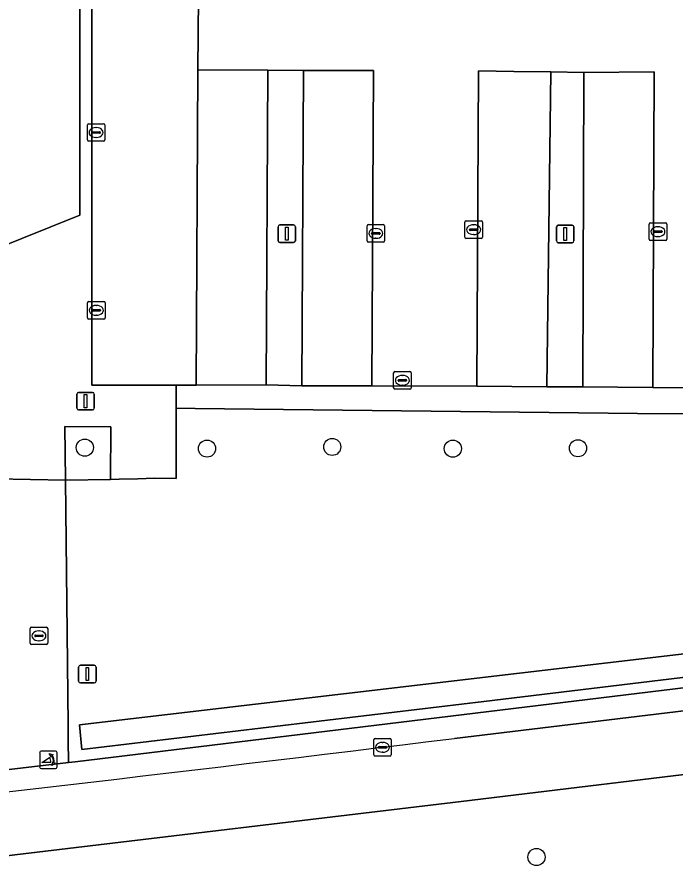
# Model space of a CAD drawing. Extents: x 161477 to 163040, y 383680 to 384871.
# Drawn here: x 161822.61 to 161860.15, y 384036.66 to 384085.06 of the extents above; entities that cross this region are included whole.
import ezdxf

# ---------------------------------------------------------------- set-up
doc = ezdxf.new("R2010")
doc.units = 0
for name, color, linetype in [('IMGEO_Berm_groen', 7, 'Continuous'), ('IMGEO_Boom', 7, 'Continuous'), ('IMGEO_Fietspad_gesloten', 7, 'Continuous'), ('IMGEO_Fietspad_open', 7, 'Continuous'), ('IMGEO_Groenvoorziening', 7, 'Continuous'), ('IMGEO_Haag', 7, 'Continuous'), ('IMGEO_Kolk', 7, 'Continuous'), ('IMGEO_Lichtmast', 7, 'Continuous'), ('IMGEO_Parkeervlak_open', 7, 'Continuous'), ('IMGEO_Poller', 7, 'Continuous'), ('IMGEO_Rijbaan_lokaal_open', 7, 'Continuous'), ('IMGEO_Rioolput', 7, 'Continuous'), ('IMGEO_Voetpad_open', 7, 'Continuous')]:
    doc.layers.add(name, color=color, linetype=linetype)

msp = doc.modelspace()

# ---------------------------------------------------------------- linework, layer by layer
at = {"layer": 'IMGEO_Berm_groen'}
msp.add_lwpolyline([(162179.927, 384080.597), (162164.799, 384078.716), (162037.295, 384063.34), (162003.42, 384059.174), (162000, 384058.753), (161967.373, 384054.741), (161896.962, 384046.212), (161847.953, 384040.275), (161822.49, 384037.235), (161793.606, 384033.742), (161792.05, 384033.368), (161791.016, 384033.255), (161789.879, 384033.126), (161782.08, 384032.349)], dxfattribs=at)
at = {"layer": 'IMGEO_Boom'}
for centre in [(161826.476, 384060.48), (161833.45, 384060.427), (161840.597, 384060.521), (161847.475, 384060.422), (161854.616, 384060.446), (161852.248, 384037.112)]:
    msp.add_circle(centre, 0.489, dxfattribs=at)
at = {"layer": 'IMGEO_Fietspad_gesloten'}
for points in [[(161847.953, 384040.275), (161896.962, 384046.212), (161896.476, 384049.775), (161890.591, 384049.076), (161847.567, 384043.886)], [(161782.08, 384032.349), (161789.879, 384033.126), (161791.016, 384033.255), (161792.05, 384033.368), (161793.606, 384033.742), (161822.49, 384037.235), (161847.953, 384040.275)]]:
    msp.add_lwpolyline(points, dxfattribs=at)
msp.add_arc((161441.594, 387334.764), 3315.825, 276.207216, 277.032656, dxfattribs=at)
at = {"layer": 'IMGEO_Fietspad_open'}
msp.add_lwpolyline([(161825.37, 384058.621), (161821.363, 384058.691), (161821.425, 384049.426), (161821.477, 384044.17), (161821.49, 384043.641), (161821.499, 384042.541), (161821.498, 384042.037), (161825.55, 384042.509), (161825.534, 384043.792), (161825.523, 384044.663)], close=True, dxfattribs=at)
at = {"layer": 'IMGEO_Groenvoorziening'}
for points in [[(161886.524, 384080.8), (161886.537, 384081.602), (161885.027, 384081.608), (161884.914, 384063.845), (161880.952, 384063.815), (161874.912, 384063.846), (161870.954, 384063.891), (161868.887, 384063.866), (161864.908, 384063.887), (161858.885, 384063.92), (161854.894, 384063.955), (161852.836, 384063.96), (161848.843, 384063.982), (161842.856, 384064), (161838.864, 384064.009), (161836.834, 384064.058), (161832.837, 384064.052), (161831.687, 384064.052), (161831.687, 384062.726), (161832.775, 384062.714), (161858.022, 384062.428), (161886.21, 384062.282)], [(161825.37, 384058.621), (161827.939, 384058.663), (161827.954, 384061.666), (161825.344, 384061.681)], [(161891.78, 384051.119), (161891.774, 384051.718), (161891.768, 384052.371), (161826.166, 384044.649), (161826.315, 384043.257), (161849.248, 384045.991)]]:
    msp.add_lwpolyline(points, close=True, dxfattribs=at)
for points in [[(161886.21, 384062.282), (161858.022, 384062.428), (161832.775, 384062.714), (161831.687, 384062.726), (161831.687, 384058.722), (161830.463, 384058.737), (161829.511, 384058.7), (161828.446, 384058.674), (161827.939, 384058.663), (161825.37, 384058.621), (161825.523, 384044.663), (161825.534, 384043.792), (161825.55, 384042.509), (161825.919, 384042.554), (161891.59, 384050.536)], [(161891.78, 384051.119), (161849.248, 384045.991), (161826.315, 384043.257), (161826.166, 384044.649), (161891.768, 384052.371)]]:
    msp.add_lwpolyline(points, dxfattribs=at)
at = {"layer": 'IMGEO_Haag'}
msp.add_lwpolyline([(161891.78, 384051.119), (161891.774, 384051.718), (161891.768, 384052.371), (161826.166, 384044.649), (161826.315, 384043.257), (161849.248, 384045.991)], close=True, dxfattribs=at)
at = {"layer": 'IMGEO_Kolk'}
for p, q in [((161826.622, 384078.045), (161826.622, 384078.897)), ((161826.697, 384078.971), (161827.549, 384078.971)), ((161826.924, 384078.514), (161827.322, 384078.514)), ((161827.11, 384078.751), (161827.135, 384078.751)), ((161827.623, 384078.897), (161827.623, 384078.045)), ((161826.881, 384078.465), (161826.881, 384078.477)), ((161827.319, 384078.428), (161826.921, 384078.428)), ((161827.133, 384078.191), (161827.108, 384078.191)), ((161827.365, 384078.477), (161827.365, 384078.465)), ((161827.549, 384077.971), (161826.697, 384077.971)), ((161842.656, 384073.208), (161843.508, 384073.208)), ((161848.165, 384072.499), (161848.165, 384073.351)), ((161848.24, 384073.425), (161849.092, 384073.425)), ((161848.653, 384073.205), (161848.678, 384073.205)), ((161849.166, 384073.351), (161849.166, 384072.499)), ((161858.68, 384072.382), (161858.68, 384073.234)), ((161858.755, 384073.308), (161859.607, 384073.308)), ((161859.681, 384073.234), (161859.681, 384072.382)), ((161842.581, 384072.282), (161842.581, 384073.134)), ((161842.84, 384072.702), (161842.84, 384072.714)), ((161842.883, 384072.751), (161843.281, 384072.751)), ((161843.069, 384072.988), (161843.094, 384072.988)), ((161843.324, 384072.714), (161843.324, 384072.702)), ((161843.582, 384073.134), (161843.582, 384072.282)), ((161848.424, 384072.919), (161848.424, 384072.931)), ((161848.862, 384072.882), (161848.464, 384072.882)), ((161848.467, 384072.968), (161848.865, 384072.968)), ((161848.908, 384072.931), (161848.908, 384072.919)), ((161858.939, 384072.802), (161858.939, 384072.814)), ((161859.377, 384072.765), (161858.979, 384072.765)), ((161858.982, 384072.851), (161859.38, 384072.851)), ((161859.168, 384073.088), (161859.193, 384073.088)), ((161859.423, 384072.814), (161859.423, 384072.802)), ((161843.508, 384072.208), (161842.656, 384072.208)), ((161843.278, 384072.665), (161842.88, 384072.665)), ((161843.092, 384072.428), (161843.067, 384072.428)), ((161849.092, 384072.425), (161848.24, 384072.425)), ((161848.676, 384072.645), (161848.651, 384072.645)), ((161859.607, 384072.308), (161858.755, 384072.308)), ((161859.191, 384072.528), (161859.166, 384072.528)), ((161826.708, 384068.818), (161827.56, 384068.818)), ((161826.633, 384067.892), (161826.633, 384068.744)), ((161826.892, 384068.312), (161826.892, 384068.324)), ((161826.935, 384068.361), (161827.333, 384068.361)), ((161827.121, 384068.598), (161827.146, 384068.598)), ((161827.376, 384068.324), (161827.376, 384068.312)), ((161827.634, 384068.744), (161827.634, 384067.892)), ((161827.33, 384068.275), (161826.932, 384068.275)), ((161827.144, 384068.038), (161827.119, 384068.038)), ((161827.56, 384067.818), (161826.708, 384067.818)), ((161842.962, 384042.952), (161842.962, 384043.804)), ((161843.037, 384043.878), (161843.889, 384043.878)), ((161843.45, 384043.658), (161843.475, 384043.658)), ((161843.963, 384043.804), (161843.963, 384042.952)), ((161843.221, 384043.372), (161843.221, 384043.384)), ((161843.659, 384043.335), (161843.261, 384043.335)), ((161843.264, 384043.421), (161843.662, 384043.421)), ((161843.705, 384043.384), (161843.705, 384043.372)), ((161843.889, 384042.878), (161843.037, 384042.878)), ((161843.473, 384043.098), (161843.448, 384043.098))]:
    msp.add_line(p, q, dxfattribs=at)
for points in [[(161826.622, 384078.045), (161826.622, 384078.897)], [(161826.697, 384078.971), (161827.549, 384078.971)], [(161827.623, 384078.897), (161827.623, 384078.045)], [(161827.549, 384077.971), (161826.697, 384077.971)], [(161842.656, 384073.208), (161843.508, 384073.208)], [(161848.165, 384072.499), (161848.165, 384073.351)], [(161848.24, 384073.425), (161849.092, 384073.425)], [(161849.166, 384073.351), (161849.166, 384072.499)], [(161858.68, 384072.382), (161858.68, 384073.234)], [(161858.755, 384073.308), (161859.607, 384073.308)], [(161859.681, 384073.234), (161859.681, 384072.382)], [(161842.581, 384072.282), (161842.581, 384073.134)], [(161843.582, 384073.134), (161843.582, 384072.282)], [(161843.508, 384072.208), (161842.656, 384072.208)], [(161849.092, 384072.425), (161848.24, 384072.425)], [(161859.607, 384072.308), (161858.755, 384072.308)], [(161826.708, 384068.818), (161827.56, 384068.818)], [(161826.633, 384067.892), (161826.633, 384068.744)], [(161827.634, 384068.744), (161827.634, 384067.892)], [(161827.56, 384067.818), (161826.708, 384067.818)], [(161842.962, 384042.952), (161842.962, 384043.804)], [(161843.037, 384043.878), (161843.889, 384043.878)], [(161843.963, 384043.804), (161843.963, 384042.952)], [(161843.889, 384042.878), (161843.037, 384042.878)]]:
    msp.add_lwpolyline(points, dxfattribs=at)
for centre, radius, start, end in [((161826.699, 384078.895), 0.0765, 91.552, 178.448), ((161826.699, 384078.895), 0.0765, 91.552, 178.448), ((161826.921, 384078.474), 0.0403, 85.8775, 175.7526), ((161827.326, 384078.476), 0.0386, 1.7309, 96.639), ((161827.547, 384078.895), 0.0765, 1.552, 88.448), ((161827.547, 384078.895), 0.0765, 1.552, 88.448), ((161826.699, 384078.047), 0.0765, 181.552, 268.448), ((161826.699, 384078.047), 0.0765, 181.552, 268.448), ((161826.918, 384078.464), 0.0366, 178.938, 274.7102), ((161827.322, 384078.471), 0.043, 264.8664, 352.4533), ((161827.547, 384078.047), 0.0765, 271.552, 358.448), ((161827.547, 384078.047), 0.0765, 271.552, 358.448), ((161842.658, 384073.132), 0.0765, 91.552, 178.448), ((161842.658, 384073.132), 0.0765, 91.552, 178.448), ((161843.506, 384073.132), 0.0765, 1.552, 88.448), ((161843.506, 384073.132), 0.0765, 1.552, 88.448), ((161848.242, 384073.349), 0.0765, 91.552, 178.448), ((161848.242, 384073.349), 0.0765, 91.552, 178.448), ((161849.09, 384073.349), 0.0765, 1.552, 88.448), ((161849.09, 384073.349), 0.0765, 1.552, 88.448), ((161858.757, 384073.232), 0.0765, 91.552, 178.448), ((161858.757, 384073.232), 0.0765, 91.552, 178.448), ((161859.605, 384073.232), 0.0765, 1.552, 88.448), ((161859.605, 384073.232), 0.0765, 1.552, 88.448), ((161842.88, 384072.711), 0.0403, 85.8775, 175.7526), ((161842.877, 384072.701), 0.0366, 178.938, 274.7102), ((161843.281, 384072.708), 0.043, 264.8664, 352.4533), ((161843.285, 384072.713), 0.0386, 1.7309, 96.639), ((161848.464, 384072.928), 0.0403, 85.8775, 175.7526), ((161848.461, 384072.918), 0.0366, 178.938, 274.7102), ((161848.865, 384072.925), 0.043, 264.8664, 352.4533), ((161848.869, 384072.93), 0.0386, 1.7309, 96.639), ((161858.979, 384072.811), 0.0403, 85.8775, 175.7526), ((161858.976, 384072.801), 0.0366, 178.938, 274.7102), ((161859.38, 384072.808), 0.043, 264.8664, 352.4533), ((161859.384, 384072.813), 0.0386, 1.7309, 96.639), ((161842.658, 384072.284), 0.0765, 181.552, 268.448), ((161842.658, 384072.284), 0.0765, 181.552, 268.448), ((161843.506, 384072.284), 0.0765, 271.552, 358.448), ((161843.506, 384072.284), 0.0765, 271.552, 358.448), ((161848.242, 384072.501), 0.0765, 181.552, 268.448), ((161848.242, 384072.501), 0.0765, 181.552, 268.448), ((161849.09, 384072.501), 0.0765, 271.552, 358.448), ((161849.09, 384072.501), 0.0765, 271.552, 358.448), ((161858.757, 384072.384), 0.0765, 181.552, 268.448), ((161858.757, 384072.384), 0.0765, 181.552, 268.448), ((161859.605, 384072.384), 0.0765, 271.552, 358.448), ((161859.605, 384072.384), 0.0765, 271.552, 358.448), ((161826.71, 384068.742), 0.0765, 91.552, 178.448), ((161826.71, 384068.742), 0.0765, 91.552, 178.448), ((161827.558, 384068.742), 0.0765, 1.552, 88.448), ((161827.558, 384068.742), 0.0765, 1.552, 88.448), ((161826.932, 384068.321), 0.0403, 85.8775, 175.7526), ((161827.337, 384068.323), 0.0386, 1.7309, 96.639), ((161826.71, 384067.894), 0.0765, 181.552, 268.448), ((161826.71, 384067.894), 0.0765, 181.552, 268.448), ((161826.929, 384068.311), 0.0366, 178.938, 274.7102), ((161827.333, 384068.318), 0.043, 264.8664, 352.4533), ((161827.558, 384067.894), 0.0765, 271.552, 358.448), ((161827.558, 384067.894), 0.0765, 271.552, 358.448), ((161843.039, 384043.802), 0.0765, 91.552, 178.448), ((161843.039, 384043.802), 0.0765, 91.552, 178.448), ((161843.887, 384043.802), 0.0765, 1.552, 88.448), ((161843.887, 384043.802), 0.0765, 1.552, 88.448), ((161843.261, 384043.381), 0.0403, 85.8775, 175.7526), ((161843.258, 384043.371), 0.0366, 178.938, 274.7102), ((161843.662, 384043.378), 0.043, 264.8664, 352.4533), ((161843.666, 384043.383), 0.0386, 1.7309, 96.639), ((161843.039, 384042.954), 0.0765, 181.552, 268.448), ((161843.039, 384042.954), 0.0765, 181.552, 268.448), ((161843.887, 384042.954), 0.0765, 271.552, 358.448), ((161843.887, 384042.954), 0.0765, 271.552, 358.448)]:
    msp.add_arc(centre, radius, start, end, dxfattribs=at)
for centre, major_axis, ratio, start_param, end_param in [((161827.109, 384078.471), (-0.387, 0.002), 0.722429, 4.712389, 7.853982), ((161827.134, 384078.471), (-0.39, 0.002), 0.717154, 1.570796, 4.712389), ((161848.652, 384072.925), (-0.387, 0.002), 0.722429, 4.712389, 7.853982), ((161848.677, 384072.925), (-0.39, 0.002), 0.717154, 1.570796, 4.712389), ((161843.068, 384072.708), (-0.387, 0.002), 0.722429, 4.712389, 7.853982), ((161843.093, 384072.708), (-0.39, 0.002), 0.717154, 1.570796, 4.712389), ((161859.167, 384072.808), (-0.387, 0.002), 0.722429, 4.712389, 7.853982), ((161859.192, 384072.808), (-0.39, 0.002), 0.717154, 1.570796, 4.712389), ((161827.12, 384068.318), (-0.387, 0.002), 0.722429, 4.712389, 7.853982), ((161827.145, 384068.318), (-0.39, 0.002), 0.717154, 1.570796, 4.712389), ((161843.449, 384043.378), (-0.387, 0.002), 0.722429, 4.712389, 7.853982), ((161843.474, 384043.378), (-0.39, 0.002), 0.717154, 1.570796, 4.712389)]:
    msp.add_ellipse(centre, major_axis=major_axis, ratio=ratio, start_param=start_param, end_param=end_param, dxfattribs=at)
at = {"layer": 'IMGEO_Lichtmast'}
for p, q in [((161837.604, 384073.193), (161838.394, 384073.193)), ((161838.394, 384073.193), (161837.604, 384073.193)), ((161853.492, 384073.177), (161854.282, 384073.177)), ((161854.282, 384073.177), (161853.492, 384073.177)), ((161837.504, 384072.293), (161837.504, 384073.093)), ((161837.504, 384073.093), (161837.504, 384072.293)), ((161838.494, 384073.093), (161838.494, 384072.293)), ((161838.494, 384072.293), (161838.494, 384073.093)), ((161853.392, 384072.277), (161853.392, 384073.077)), ((161853.392, 384073.077), (161853.392, 384072.277)), ((161854.382, 384073.077), (161854.382, 384072.277)), ((161854.382, 384072.277), (161854.382, 384073.077)), ((161838.394, 384072.193), (161837.604, 384072.193)), ((161837.604, 384072.193), (161838.394, 384072.193)), ((161854.282, 384072.177), (161853.492, 384072.177)), ((161853.492, 384072.177), (161854.282, 384072.177)), ((161826.027, 384062.736), (161826.027, 384063.536)), ((161826.027, 384063.536), (161826.027, 384062.736)), ((161826.127, 384063.636), (161826.917, 384063.636)), ((161826.917, 384063.636), (161826.127, 384063.636)), ((161827.017, 384063.536), (161827.017, 384062.736)), ((161827.017, 384062.736), (161827.017, 384063.536)), ((161826.917, 384062.636), (161826.127, 384062.636)), ((161826.127, 384062.636), (161826.917, 384062.636)), ((161826.227, 384048.055), (161827.017, 384048.055)), ((161827.017, 384048.055), (161826.227, 384048.055)), ((161826.127, 384047.155), (161826.127, 384047.955)), ((161826.127, 384047.955), (161826.127, 384047.155)), ((161827.117, 384047.955), (161827.117, 384047.155)), ((161827.117, 384047.155), (161827.117, 384047.955)), ((161827.017, 384047.055), (161826.227, 384047.055)), ((161826.227, 384047.055), (161827.017, 384047.055))]:
    msp.add_line(p, q, dxfattribs=at)
for points in [[(161837.924, 384073.068), (161838.074, 384073.068), (161838.074, 384072.318), (161837.924, 384072.318), (161837.924, 384073.068)], [(161853.812, 384073.052), (161853.962, 384073.052), (161853.962, 384072.302), (161853.812, 384072.302), (161853.812, 384073.052)], [(161826.447, 384063.511), (161826.597, 384063.511), (161826.597, 384062.761), (161826.447, 384062.761), (161826.447, 384063.511)], [(161826.547, 384047.93), (161826.697, 384047.93), (161826.697, 384047.18), (161826.547, 384047.18), (161826.547, 384047.93)]]:
    msp.add_lwpolyline(points, dxfattribs=at)
for centre, start, end in [((161837.604, 384073.093), 90, 180), ((161837.604, 384073.093), 90, 180), ((161838.394, 384073.093), 0, 90), ((161838.394, 384073.093), 360, 90), ((161853.492, 384073.077), 90, 180), ((161853.492, 384073.077), 90, 180), ((161854.282, 384073.077), 0, 90), ((161854.282, 384073.077), 360, 90), ((161837.604, 384072.293), 180, 270), ((161837.604, 384072.293), 180, 270), ((161838.394, 384072.293), 270, 0), ((161838.394, 384072.293), 270, 0), ((161853.492, 384072.277), 180, 270), ((161853.492, 384072.277), 180, 270), ((161854.282, 384072.277), 270, 0), ((161854.282, 384072.277), 270, 0), ((161826.127, 384063.536), 90, 180), ((161826.127, 384063.536), 90, 180), ((161826.917, 384063.536), 0, 90), ((161826.917, 384063.536), 360, 90), ((161826.127, 384062.736), 180, 270), ((161826.127, 384062.736), 180, 270), ((161826.917, 384062.736), 270, 0), ((161826.917, 384062.736), 270, 0), ((161826.227, 384047.955), 90, 180), ((161826.227, 384047.955), 90, 180), ((161827.017, 384047.955), 0, 90), ((161827.017, 384047.955), 360, 90), ((161826.227, 384047.155), 180, 270), ((161826.227, 384047.155), 180, 270), ((161827.017, 384047.155), 270, 0), ((161827.017, 384047.155), 270, 0)]:
    msp.add_arc(centre, 0.1, start, end, dxfattribs=at)
at = {"layer": 'IMGEO_Parkeervlak_open'}
for points in [[(161826.235, 384128.735), (161821.309, 384128.67), (161821.203, 384071.75), (161826.188, 384073.756)], [(161836.927, 384082.027), (161832.928, 384082.052), (161832.837, 384064.052), (161836.834, 384064.058)], [(161838.959, 384081.999), (161836.927, 384082.027), (161836.834, 384064.058), (161838.864, 384064.009)], [(161838.959, 384081.999), (161838.864, 384064.009), (161842.856, 384064), (161842.95, 384082.006)], [(161853.066, 384081.931), (161850.966, 384081.958), (161848.937, 384081.984), (161848.843, 384063.982), (161852.836, 384063.96)], [(161854.948, 384081.886), (161853.066, 384081.931), (161852.836, 384063.96), (161854.894, 384063.955)], [(161854.948, 384081.886), (161854.894, 384063.955), (161858.885, 384063.92), (161858.959, 384081.934)]]:
    msp.add_lwpolyline(points, close=True, dxfattribs=at)
at = {"layer": 'IMGEO_Poller'}
for p, q in [((161824.804, 384043.16), (161823.996, 384043.16)), ((161824.804, 384043.16), (161823.996, 384043.16)), ((161823.902, 384043.065), (161823.902, 384042.258)), ((161823.902, 384043.065), (161823.902, 384042.258)), ((161824.898, 384042.258), (161824.898, 384043.065)), ((161824.898, 384042.258), (161824.898, 384043.065)), ((161823.996, 384042.163), (161824.804, 384042.163)), ((161823.996, 384042.163), (161824.804, 384042.163))]:
    msp.add_line(p, q, dxfattribs=at)
for points in [[(161824.537, 384042.516), (161824.024, 384042.516), (161824.454, 384042.791)], [(161824.581, 384042.889), (161824.569, 384042.816), (161824.444, 384043.021)], [(161824.444, 384043.021), (161824.675, 384042.955), (161824.604, 384042.923)], [(161824.597, 384042.344), (161824.663, 384042.575), (161824.693, 384042.507)], [(161824.729, 384042.48), (161824.801, 384042.469), (161824.597, 384042.344)]]:
    msp.add_lwpolyline(points, dxfattribs=at)
for centre, radius, start, end in [((161823.996, 384043.065), 0.0946, 90, 180), ((161823.996, 384043.065), 0.0946, 90, 180), ((161824.804, 384043.065), 0.0946, 0, 90), ((161824.804, 384043.065), 0.0946, 0, 90), ((161824.209, 384042.566), 0.332, 351.3247, 42.4854), ((161824.223, 384042.576), 0.476, 351.7527, 41.1691), ((161824.223, 384042.576), 0.516, 349.3569, 42.2912), ((161823.996, 384042.258), 0.0946, 180, 270), ((161823.996, 384042.258), 0.0946, 180, 270), ((161824.804, 384042.258), 0.0946, 270, 0), ((161824.804, 384042.258), 0.0946, 270, 0)]:
    msp.add_arc(centre, radius, start, end, dxfattribs=at)
at = {"layer": 'IMGEO_Rijbaan_lokaal_open'}
for points in [[(161826.859, 384119.232), (161826.869, 384084.449), (161826.876, 384064.05), (161831.674, 384064.052), (161831.687, 384064.052), (161832.837, 384064.052), (161832.928, 384082.052), (161832.962, 384086.216)], [(161832.962, 384086.216), (161832.928, 384082.052), (161836.927, 384082.027), (161838.959, 384081.999), (161842.95, 384082.006), (161842.856, 384064), (161848.843, 384063.982), (161848.937, 384081.984), (161850.966, 384081.958), (161853.066, 384081.931), (161854.948, 384081.886), (161858.959, 384081.934), (161858.885, 384063.92), (161864.908, 384063.887)]]:
    msp.add_lwpolyline(points, dxfattribs=at)
at = {"layer": 'IMGEO_Rioolput'}
for p, q in [((161844.098, 384063.895), (161844.098, 384064.747)), ((161844.173, 384064.821), (161845.025, 384064.821)), ((161844.586, 384064.601), (161844.611, 384064.601)), ((161845.099, 384064.747), (161845.099, 384063.895)), ((161844.357, 384064.315), (161844.357, 384064.327)), ((161844.795, 384064.278), (161844.397, 384064.278)), ((161844.4, 384064.364), (161844.798, 384064.364)), ((161844.609, 384064.041), (161844.584, 384064.041)), ((161844.841, 384064.327), (161844.841, 384064.315)), ((161845.025, 384063.821), (161844.173, 384063.821)), ((161823.36, 384049.312), (161823.36, 384050.164)), ((161823.435, 384050.238), (161824.287, 384050.238)), ((161823.848, 384050.018), (161823.873, 384050.018)), ((161824.361, 384050.164), (161824.361, 384049.312)), ((161823.619, 384049.732), (161823.619, 384049.744)), ((161824.057, 384049.695), (161823.659, 384049.695)), ((161823.662, 384049.781), (161824.06, 384049.781)), ((161823.871, 384049.458), (161823.846, 384049.458)), ((161824.103, 384049.744), (161824.103, 384049.732)), ((161824.287, 384049.238), (161823.435, 384049.238))]:
    msp.add_line(p, q, dxfattribs=at)
for points in [[(161844.098, 384063.895), (161844.098, 384064.747)], [(161844.173, 384064.821), (161845.025, 384064.821)], [(161845.099, 384064.747), (161845.099, 384063.895)], [(161845.025, 384063.821), (161844.173, 384063.821)], [(161823.36, 384049.312), (161823.36, 384050.164)], [(161823.435, 384050.238), (161824.287, 384050.238)], [(161824.361, 384050.164), (161824.361, 384049.312)], [(161824.287, 384049.238), (161823.435, 384049.238)]]:
    msp.add_lwpolyline(points, dxfattribs=at)
for centre, radius, start, end in [((161844.175, 384064.745), 0.0765, 91.552, 178.448), ((161844.175, 384064.745), 0.0765, 91.552, 178.448), ((161845.023, 384064.745), 0.0765, 1.552, 88.448), ((161845.023, 384064.745), 0.0765, 1.552, 88.448), ((161844.397, 384064.324), 0.0403, 85.8775, 175.7526), ((161844.394, 384064.314), 0.0366, 178.938, 274.7102), ((161844.798, 384064.321), 0.043, 264.8664, 352.4533), ((161844.802, 384064.326), 0.0386, 1.7309, 96.639), ((161844.175, 384063.897), 0.0765, 181.552, 268.448), ((161844.175, 384063.897), 0.0765, 181.552, 268.448), ((161845.023, 384063.897), 0.0765, 271.552, 358.448), ((161845.023, 384063.897), 0.0765, 271.552, 358.448), ((161823.437, 384050.162), 0.0765, 91.552, 178.448), ((161823.437, 384050.162), 0.0765, 91.552, 178.448), ((161824.285, 384050.162), 0.0765, 1.552, 88.448), ((161824.285, 384050.162), 0.0765, 1.552, 88.448), ((161823.659, 384049.741), 0.0403, 85.8775, 175.7526), ((161823.656, 384049.731), 0.0366, 178.938, 274.7102), ((161824.06, 384049.738), 0.043, 264.8664, 352.4533), ((161824.064, 384049.743), 0.0386, 1.7309, 96.639), ((161823.437, 384049.314), 0.0765, 181.552, 268.448), ((161823.437, 384049.314), 0.0765, 181.552, 268.448), ((161824.285, 384049.314), 0.0765, 271.552, 358.448), ((161824.285, 384049.314), 0.0765, 271.552, 358.448)]:
    msp.add_arc(centre, radius, start, end, dxfattribs=at)
for centre, major_axis, ratio, start_param, end_param in [((161844.585, 384064.321), (-0.387, 0.002), 0.722429, 4.712389, 7.853982), ((161844.61, 384064.321), (-0.39, 0.002), 0.717154, 1.570796, 4.712389), ((161823.847, 384049.738), (-0.387, 0.002), 0.722429, 4.712389, 7.853982), ((161823.872, 384049.738), (-0.39, 0.002), 0.717154, 1.570796, 4.712389)]:
    msp.add_ellipse(centre, major_axis=major_axis, ratio=ratio, start_param=start_param, end_param=end_param, dxfattribs=at)
at = {"layer": 'IMGEO_Voetpad_open'}
for points in [[(161819.542, 384138.186), (161819.605, 384072.323), (161819.342, 384071.698), (161819.333, 384061.69), (161821.338, 384061.673), (161821.363, 384058.691), (161825.37, 384058.621), (161825.344, 384061.681), (161827.954, 384061.666), (161827.939, 384058.663), (161828.446, 384058.674), (161829.511, 384058.7), (161830.463, 384058.737), (161831.687, 384058.722), (161831.687, 384062.726), (161831.687, 384064.052), (161831.674, 384064.052), (161826.876, 384064.05), (161826.869, 384084.449), (161826.859, 384119.232)], [(161847.567, 384043.886), (161890.591, 384049.076), (161891.59, 384050.536), (161825.919, 384042.554), (161825.55, 384042.509), (161821.498, 384042.037), (161820.581, 384041.931), (161800.103, 384039.686), (161794.674, 384039.29), (161791.431, 384039)]]:
    msp.add_lwpolyline(points, dxfattribs=at)
msp.add_lwpolyline([(161826.235, 384128.735), (161826.188, 384073.756), (161821.203, 384071.75), (161821.309, 384128.67)], close=True, dxfattribs=at)
msp.add_arc((161441.594, 387334.764), 3315.825, 276.207216, 277.032656, dxfattribs=at)

doc.saveas('drawing.dxf')
